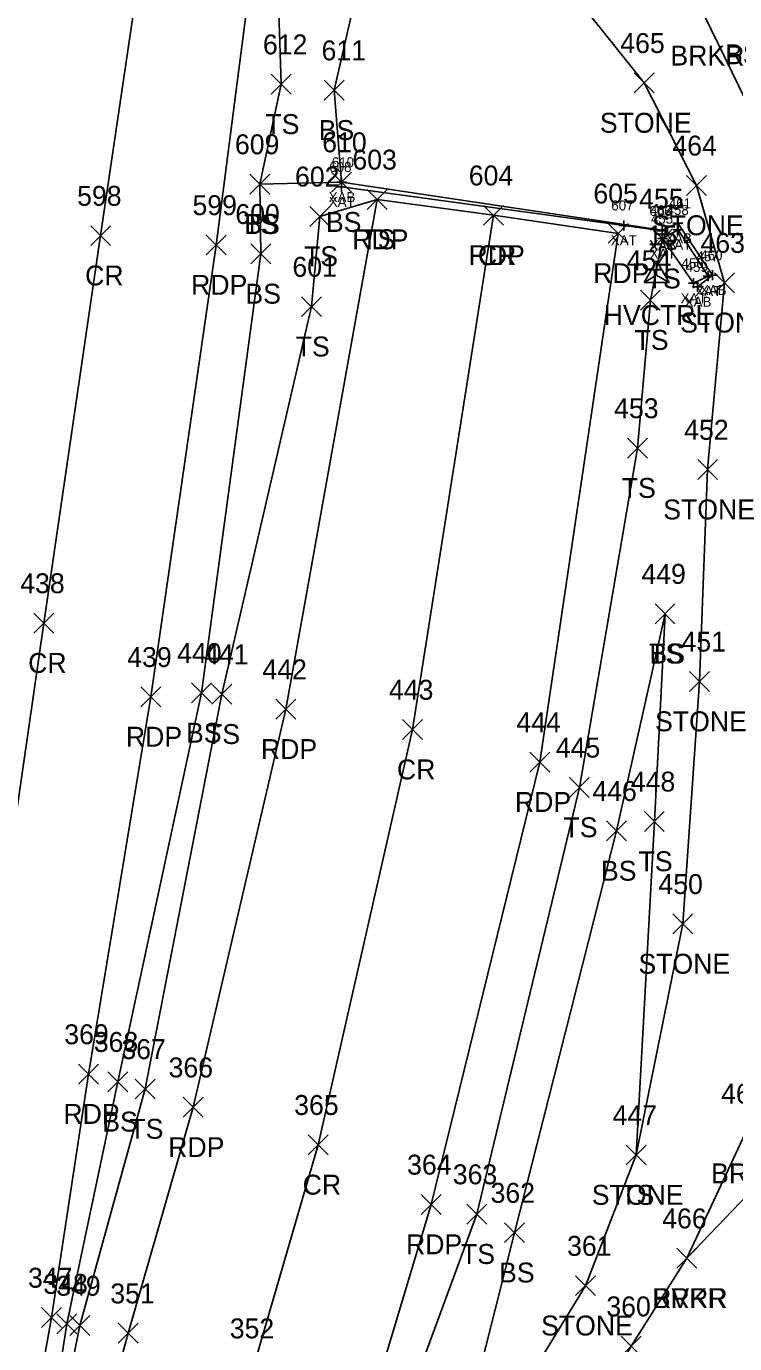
# Model space of a CAD drawing. Extents: x 1482574 to 1485769, y 580696 to 595649.
# Drawn here: x 1483649.6 to 1483720.7, y 584271.3 to 584403.6 of the extents above; entities that cross this region are included whole.
import ezdxf

# ---------------------------------------------------------------- set-up
doc = ezdxf.new("R2010")
doc.units = 0
for name, color, linetype in [('B_A', 7, 'Continuous'), ('B_I', 7, 'Continuous'), ('B_TIC', 7, 'Continuous'), ('BSUBM', 7, 'Continuous'), ('C_A', 7, 'Continuous'), ('C_I', 7, 'Continuous'), ('CPSM', 7, 'Continuous'), ('L_A', 7, 'Continuous'), ('L_I', 7, 'Continuous'), ('L_TIC', 7, 'Continuous'), ('LASF', 7, 'Continuous'), ('LAWE', 7, 'Continuous'), ('LELB', 7, 'Continuous'), ('LSOGP', 7, 'Continuous'), ('P_A', 7, 'Continuous'), ('P_I', 7, 'Continuous'), ('P_TIC', 7, 'Continuous'), ('PET', 7, 'Continuous'), ('PRC', 7, 'Continuous')]:
    doc.layers.add(name, color=color, linetype=linetype)

msp = doc.modelspace()

# ---------------------------------------------------------------- linework, layer by layer
at = {"layer": 'B_TIC'}
for p, q in [((1483681.21, 584387.96), (1483681.29, 584387.96)), ((1483681.23, 584387.48), (1483681.31, 584387.48)), ((1483709.55, 584383.62), (1483709.62, 584383.62)), ((1483713.39, 584383.14), (1483713.47, 584383.14)), ((1483713.4, 584383.07), (1483713.47, 584383.07)), ((1483714.99, 584383.83), (1483715.07, 584383.83)), ((1483715.03, 584383.17), (1483715.1, 584383.17)), ((1483715.03, 584383.17), (1483715.1, 584383.17)), ((1483713.46, 584382.29), (1483713.53, 584382.29)), ((1483713.46, 584382.29), (1483713.53, 584382.29)), ((1483716.55, 584377.81), (1483716.63, 584377.81)), ((1483718.04, 584378.52), (1483718.11, 584378.52)), ((1483718.48, 584378.62), (1483718.55, 584378.62)), ((1483716.95, 584377.45), (1483717.03, 584377.45))]:
    msp.add_line(p, q, dxfattribs=at)
for points in [[(1483681.21, 584387.46), (1483681.21, 584388.46)], [(1483680.71, 584387.96), (1483681.71, 584387.96)], [(1483680.73, 584387.48), (1483681.73, 584387.48)], [(1483681.23, 584386.98), (1483681.23, 584387.98)], [(1483714.99, 584383.33), (1483714.99, 584384.33)], [(1483709.04, 584383.62), (1483710.04, 584383.62)], [(1483709.54, 584383.12), (1483709.54, 584384.12)], [(1483712.89, 584383.14), (1483713.89, 584383.14)], [(1483712.89, 584383.07), (1483713.89, 584383.07)], [(1483713.39, 584382.64), (1483713.39, 584383.64)], [(1483713.39, 584382.57), (1483713.39, 584383.57)], [(1483714.49, 584383.83), (1483715.49, 584383.83)], [(1483714.52, 584383.17), (1483715.52, 584383.17)], [(1483714.52, 584383.17), (1483715.52, 584383.17)], [(1483715.02, 584382.67), (1483715.02, 584383.67)], [(1483715.02, 584382.67), (1483715.02, 584383.67)], [(1483712.95, 584382.29), (1483713.95, 584382.29)], [(1483712.95, 584382.29), (1483713.95, 584382.29)], [(1483713.45, 584381.79), (1483713.45, 584382.79)], [(1483713.45, 584381.79), (1483713.45, 584382.79)], [(1483718.03, 584378.02), (1483718.03, 584379.02)], [(1483718.47, 584378.12), (1483718.47, 584379.12)], [(1483716.05, 584377.81), (1483717.05, 584377.81)], [(1483716.55, 584377.31), (1483716.55, 584378.31)], [(1483716.95, 584376.95), (1483716.95, 584377.95)], [(1483717.53, 584378.52), (1483718.53, 584378.52)], [(1483717.97, 584378.62), (1483718.97, 584378.62)], [(1483716.45, 584377.45), (1483717.45, 584377.45)]]:
    msp.add_lwpolyline(points, dxfattribs=at)
at = {"layer": 'BSUBM'}
for points in [[(1483716.95, 584377.45), (1483718.47, 584378.62), (1483714.99, 584383.83), (1483713.39, 584383.14), (1483681.21, 584387.96)], [(1483713.39, 584383.07), (1483709.54, 584383.62), (1483681.23, 584387.48)], [(1483713.45, 584382.29), (1483716.55, 584377.81), (1483718.03, 584378.52), (1483715.02, 584383.17)], [(1483713.45, 584382.29), (1483715.02, 584383.17)]]:
    msp.add_lwpolyline(points, dxfattribs=at)
at = {"layer": 'CPSM'}
for p, q in [((1483711.6, 584377.89), (1483712.85, 584380.05)), ((1483714.1, 584377.89), (1483712.85, 584380.05)), ((1483712.85, 584378.61), (1483712.85, 584380.05)), ((1483711.6, 584377.89), (1483712.85, 584378.61)), ((1483711.6, 584377.89), (1483714.1, 584377.89)), ((1483712.85, 584378.61), (1483712.85, 584378.61)), ((1483712.85, 584378.61), (1483714.1, 584377.89))]:
    msp.add_line(p, q, dxfattribs=at)
at = {"layer": 'L_TIC'}
for points in [[(1483674.17, 584396.79), (1483676.17, 584398.79)], [(1483676.17, 584396.79), (1483674.17, 584398.79)], [(1483710.61, 584396.92), (1483712.61, 584398.92)], [(1483712.61, 584396.92), (1483710.61, 584398.92)], [(1483679.49, 584396.19), (1483681.49, 584398.19)], [(1483681.49, 584396.19), (1483679.49, 584398.19)], [(1483672.02, 584386.76), (1483674.02, 584388.76)], [(1483674.02, 584386.76), (1483672.02, 584388.76)], [(1483672.02, 584386.76), (1483674.02, 584388.76)], [(1483674.02, 584386.76), (1483672.02, 584388.76)], [(1483680.21, 584386.96), (1483682.21, 584388.96)], [(1483682.21, 584386.96), (1483680.21, 584388.96)], [(1483715.84, 584386.63), (1483717.84, 584388.63)], [(1483717.84, 584386.63), (1483715.84, 584388.63)], [(1483683.8, 584385.22), (1483685.8, 584387.22)], [(1483685.8, 584385.22), (1483683.8, 584387.22)], [(1483678.04, 584383.52), (1483680.04, 584385.52)], [(1483680.04, 584383.52), (1483678.04, 584385.52)], [(1483712.45, 584381.29), (1483714.45, 584383.29)], [(1483714.45, 584381.29), (1483712.45, 584383.29)], [(1483672.13, 584379.76), (1483674.13, 584381.76)], [(1483674.13, 584379.76), (1483672.13, 584381.76)], [(1483718.66, 584376.86), (1483720.66, 584378.86)], [(1483720.66, 584376.86), (1483718.66, 584378.86)], [(1483677.21, 584374.46), (1483679.21, 584376.46)], [(1483679.21, 584374.46), (1483677.21, 584376.46)], [(1483711.22, 584375.12), (1483713.22, 584377.12)], [(1483713.22, 584375.12), (1483711.22, 584377.12)], [(1483709.94, 584360.26), (1483711.94, 584362.26)], [(1483711.94, 584360.26), (1483709.94, 584362.26)], [(1483716.97, 584358.1), (1483718.97, 584360.1)], [(1483718.97, 584358.1), (1483716.97, 584360.1)], [(1483712.69, 584343.63), (1483714.69, 584345.63)], [(1483714.69, 584343.63), (1483712.69, 584345.63)], [(1483712.69, 584343.63), (1483714.69, 584345.63)], [(1483714.69, 584343.63), (1483712.69, 584345.63)], [(1483716.15, 584336.83), (1483718.15, 584338.83)], [(1483718.15, 584336.83), (1483716.15, 584338.83)], [(1483666.17, 584335.68), (1483668.17, 584337.68)], [(1483668.17, 584335.68), (1483666.17, 584337.68)], [(1483668.21, 584335.55), (1483670.21, 584337.55)], [(1483670.21, 584335.55), (1483668.21, 584337.55)], [(1483704.09, 584326.19), (1483706.09, 584328.19)], [(1483706.09, 584326.19), (1483704.09, 584328.19)], [(1483711.62, 584322.78), (1483713.62, 584324.78)], [(1483713.62, 584322.78), (1483711.62, 584324.78)], [(1483707.81, 584321.83), (1483709.81, 584323.83)], [(1483709.81, 584321.83), (1483707.81, 584323.83)], [(1483714.48, 584312.49), (1483716.48, 584314.49)], [(1483716.48, 584312.49), (1483714.48, 584314.49)], [(1483657.76, 584296.64), (1483659.76, 584298.64)], [(1483659.76, 584296.64), (1483657.76, 584298.64)], [(1483660.52, 584295.92), (1483662.52, 584297.92)], [(1483662.52, 584295.92), (1483660.52, 584297.92)], [(1483709.79, 584289.29), (1483711.79, 584291.29)], [(1483711.79, 584289.29), (1483709.79, 584291.29)], [(1483709.79, 584289.29), (1483711.79, 584291.29)], [(1483711.79, 584289.29), (1483709.79, 584291.29)], [(1483693.8, 584283.35), (1483695.8, 584285.35)], [(1483695.8, 584283.35), (1483693.8, 584285.35)], [(1483697.59, 584281.49), (1483699.59, 584283.49)], [(1483699.59, 584281.49), (1483697.59, 584283.49)], [(1483714.87, 584278.92), (1483716.87, 584280.92)], [(1483716.87, 584278.92), (1483714.87, 584280.92)], [(1483714.87, 584278.92), (1483716.87, 584280.92)], [(1483716.87, 584278.92), (1483714.87, 584280.92)], [(1483704.7, 584276.17), (1483706.7, 584278.17)], [(1483706.7, 584276.17), (1483704.7, 584278.17)], [(1483652.65, 584272.35), (1483654.65, 584274.35)], [(1483654.65, 584272.35), (1483652.65, 584274.35)], [(1483653.95, 584272.16), (1483655.95, 584274.16)], [(1483655.95, 584272.16), (1483653.95, 584274.16)], [(1483709.3, 584270.09), (1483711.3, 584272.09)], [(1483711.3, 584270.09), (1483709.3, 584272.09)]]:
    msp.add_lwpolyline(points, dxfattribs=at)
at = {"layer": 'LASF'}
msp.add_lwpolyline([(1483671.48, 584047.54), (1483666.41, 584073.49), (1483662.71, 584087.1), (1483662.98, 584100.25), (1483663.82, 584110.32), (1483667.82, 584142.41), (1483670.21, 584153.21), (1483678.11, 584183), (1483681.32, 584212.31), (1483683.05, 584233.78), (1483685.51, 584245.05), (1483696.78, 584262.57), (1483705.7, 584277.17), (1483710.79, 584290.29), (1483715.48, 584313.49), (1483717.15, 584337.83), (1483717.97, 584359.1), (1483719.66, 584377.86), (1483716.84, 584387.63), (1483711.61, 584397.92), (1483702.45, 584409.36), (1483691.17, 584424.34), (1483688.63, 584428.24), (1483691.21, 584429.95)], dxfattribs=at)
at = {"layer": 'LAWE'}
for points in [[(1483715.87, 584279.92), (1483721.73, 584292.45), (1483725.76, 584318.17), (1483724.21, 584342.61), (1483727.69, 584367.24), (1483727.2, 584380.42), (1483723.89, 584391.9), (1483717.64, 584404.67), (1483712.95, 584410.16), (1483708.32, 584416.34), (1483698.69, 584427.07), (1483692.24, 584434.35), (1483685.66, 584442.9), (1483682.43, 584443.65), (1483683.31, 584445.86), (1483682.67, 584453.84), (1483683.26, 584456.1)], [(1483682.09, 584047.37), (1483679.01, 584062.67), (1483675.83, 584076.1), (1483673.01, 584093.17), (1483673.93, 584111.51), (1483679.64, 584143.96), (1483684.39, 584184.99), (1483689.2, 584212.44), (1483691.45, 584231.01), (1483699.73, 584252.81), (1483710.3, 584271.09), (1483715.87, 584279.92), (1483724.32, 584288.73), (1483732.24, 584294.29), (1483734.05, 584295.82), (1483747.44, 584305.84), (1483760.72, 584319.04), (1483775.88, 584327.57)]]:
    msp.add_lwpolyline(points, dxfattribs=at)
at = {"layer": 'LELB'}
for points in [[(1483673.02, 584387.76), (1483675.17, 584397.79), (1483674.79, 584409.22), (1483675.92, 584416.37), (1483679.19, 584435.09), (1483685.03, 584437.58)], [(1483645.22, 584230.89), (1483649.14, 584244.14), (1483653.65, 584273.35), (1483658.76, 584297.64), (1483667.17, 584336.68), (1483673.13, 584380.76), (1483673.02, 584387.76), (1483681.21, 584387.96), (1483680.49, 584397.19), (1483684.25, 584413.71)], [(1483649.14, 584244.14), (1483654.95, 584273.16), (1483661.52, 584296.92), (1483669.21, 584336.55), (1483678.21, 584375.46), (1483679.04, 584384.52), (1483684.8, 584386.22)], [(1483609.7, 583968.11), (1483614.54, 583983.93), (1483615.47, 583999.91), (1483618.2, 584010.03), (1483620.48, 584023), (1483628.04, 584045.27), (1483636.71, 584078.69), (1483645.46, 584112.42), (1483655.7, 584143.54), (1483665.33, 584182.72), (1483668.64, 584191.09), (1483674.48, 584213.68), (1483679.56, 584233.01), (1483687.36, 584264.16), (1483694.8, 584284.35), (1483705.09, 584327.19), (1483710.94, 584361.26), (1483712.22, 584376.12), (1483713.45, 584382.29)], [(1483685.51, 584245.05), (1483693.77, 584263.36), (1483698.59, 584282.49), (1483708.81, 584322.83), (1483713.69, 584344.63)], [(1483710.79, 584290.29), (1483712.62, 584323.78), (1483713.69, 584344.63)]]:
    msp.add_lwpolyline(points, dxfattribs=at)
at = {"layer": 'LSOGP'}
msp.add_lwpolyline([(1483747.81, 584791.11), (1483748.47, 584752.35), (1483747.92, 584706.63), (1483751.97, 584663.44), (1483757.3, 584599.14), (1483767.37, 584572.22), (1483769.91, 584551.9), (1483779.54, 584515.98), (1483785.99, 584499.63), (1483792.76, 584482.21), (1483793.92, 584429.3), (1483785.14, 584396.21), (1483771.39, 584371.37), (1483766.68, 584350.58), (1483773.24, 584329.92), (1483775.88, 584327.57), (1483760.72, 584319.04), (1483747.44, 584305.84), (1483734.05, 584295.82), (1483732.24, 584294.29), (1483724.32, 584288.73), (1483715.87, 584279.92), (1483710.3, 584271.09)], dxfattribs=at)
at = {"layer": 'P_TIC'}
for points in [[(1483683.8, 584385.22), (1483685.8, 584387.22)], [(1483685.8, 584385.22), (1483683.8, 584387.22)], [(1483695.48, 584383.63), (1483697.48, 584385.63)], [(1483697.48, 584383.63), (1483695.48, 584385.63)], [(1483695.48, 584383.63), (1483697.48, 584385.63)], [(1483697.48, 584383.63), (1483695.48, 584385.63)], [(1483656.04, 584381.59), (1483658.04, 584383.59)], [(1483658.04, 584381.59), (1483656.04, 584383.59)], [(1483707.99, 584381.82), (1483709.99, 584383.82)], [(1483709.99, 584381.82), (1483707.99, 584383.82)], [(1483707.99, 584381.82), (1483709.99, 584383.82)], [(1483709.99, 584381.82), (1483707.99, 584383.82)], [(1483667.63, 584380.65), (1483669.63, 584382.65)], [(1483669.63, 584380.65), (1483667.63, 584382.65)], [(1483650.33, 584342.69), (1483652.33, 584344.69)], [(1483652.33, 584342.69), (1483650.33, 584344.69)], [(1483661.08, 584335.28), (1483663.08, 584337.28)], [(1483663.08, 584335.28), (1483661.08, 584337.28)], [(1483674.64, 584334.04), (1483676.64, 584336.04)], [(1483676.64, 584334.04), (1483674.64, 584336.04)], [(1483687.34, 584332), (1483689.34, 584334)], [(1483689.34, 584332), (1483687.34, 584334)], [(1483700.13, 584328.73), (1483702.13, 584330.73)], [(1483702.13, 584328.73), (1483700.13, 584330.73)], [(1483654.81, 584297.41), (1483656.81, 584299.41)], [(1483656.81, 584297.41), (1483654.81, 584299.41)], [(1483665.33, 584294.08), (1483667.33, 584296.08)], [(1483667.33, 584294.08), (1483665.33, 584296.08)], [(1483677.88, 584290.31), (1483679.88, 584292.31)], [(1483679.88, 584290.31), (1483677.88, 584292.31)], [(1483689.21, 584284.32), (1483691.21, 584286.32)], [(1483691.21, 584284.32), (1483689.21, 584286.32)], [(1483651.12, 584272.97), (1483653.12, 584274.97)], [(1483653.12, 584272.97), (1483651.12, 584274.97)], [(1483658.8, 584271.39), (1483660.8, 584273.39)], [(1483660.8, 584271.39), (1483658.8, 584273.39)]]:
    msp.add_lwpolyline(points, dxfattribs=at)
at = {"layer": 'PET'}
for points in [[(1483647.15, 584246.07), (1483652.12, 584273.97), (1483655.81, 584298.41), (1483662.08, 584336.28), (1483668.63, 584381.65), (1483673.21, 584417.17), (1483676.95, 584449.39), (1483685.13, 584506.85), (1483688.62, 584539.16), (1483690.51, 584562.4), (1483689.87, 584577.41), (1483687.03, 584596.3), (1483683.38, 584631.91), (1483681.39, 584667.04), (1483680.1, 584704.07), (1483680.2, 584748.58), (1483679.79, 584793.53), (1483679.21, 584850.64), (1483677.2, 584902.59), (1483672.32, 584970.6)], [(1483581.83, 583972.99), (1483588.38, 584007.28), (1483591.08, 584021.15), (1483598.25, 584047.59), (1483606.6, 584077.17), (1483615.66, 584112.76), (1483626.75, 584151.48), (1483639.2, 584196.36), (1483648.5, 584230.6), (1483659.8, 584272.39), (1483666.33, 584295.08), (1483675.64, 584335.04), (1483684.8, 584386.22), (1483696.48, 584384.63), (1483708.99, 584382.82)], [(1483606.55, 583968.55), (1483613.49, 584003.98), (1483618.43, 584023.3), (1483624.77, 584045.54), (1483634.53, 584079.05), (1483643.94, 584116.41), (1483652.44, 584144.5), (1483663.26, 584189.19), (1483675.01, 584230.16), (1483684.23, 584265.33), (1483690.21, 584285.32), (1483701.13, 584329.73), (1483708.99, 584382.82)]]:
    msp.add_lwpolyline(points, dxfattribs=at)
at = {"layer": 'PRC'}
for points in [[(1483620.6, 584139.06), (1483622.76, 584151.25), (1483629.8, 584198.38), (1483635.34, 584238.33), (1483640.98, 584275.02), (1483645.1, 584300.76), (1483651.33, 584343.69), (1483657.04, 584382.59), (1483662.41, 584419.09), (1483666.56, 584457.85), (1483673.34, 584508.06), (1483676.92, 584541.04), (1483679.4, 584571.58), (1483681.28, 584596.25), (1483683.38, 584631.91)], [(1483594.14, 583970.96), (1483600.75, 584006.37), (1483610.42, 584043.26), (1483619.21, 584075.32), (1483628.72, 584109.95), (1483639.31, 584148.68), (1483651.07, 584192.24), (1483662.56, 584233.23), (1483672.36, 584268.88), (1483678.88, 584291.31), (1483688.34, 584333), (1483696.48, 584384.63)]]:
    msp.add_lwpolyline(points, dxfattribs=at)

# ---------------------------------------------------------------- texts
at = {"layer": 'B_A'}
for s, p in [('XAB', (1483679.93, 584385.96)), ('XAT', (1483679.94, 584385.48)), ('XAT', (1483708.25, 584381.62)), ('XAT', (1483712.1, 584381.07)), ('XAB', (1483712.11, 584381.14)), ('XAB', (1483713.71, 584381.83)), ('XAT', (1483713.73, 584381.17)), ('XAT', (1483713.73, 584381.17)), ('XAT', (1483712.16, 584380.29)), ('XAT', (1483712.16, 584380.29)), ('XAB', (1483717.19, 584376.62)), ('XAT', (1483715.26, 584375.81)), ('XAB', (1483715.67, 584375.45)), ('XAT', (1483716.74, 584376.52))]:
    msp.add_text(s, height=1, dxfattribs=at).set_placement(p)
at = {"layer": 'B_I'}
for s, p in [('608', (1483679.99, 584388.98)), ('610', (1483680.24, 584389.46)), ('607', (1483708.3, 584385.12)), ('606', (1483712.12, 584384.57)), ('462', (1483712.18, 584384.64)), ('458', (1483713.84, 584384.67)), ('458', (1483713.84, 584384.67)), ('461', (1483714.07, 584385.33)), ('455', (1483712.27, 584383.79)), ('455', (1483712.27, 584383.79)), ('456', (1483715.34, 584379.31)), ('457', (1483716.85, 584380.02)), ('460', (1483717.23, 584380.12)), ('459', (1483715.76, 584378.95))]:
    msp.add_text(s, height=1, dxfattribs=at).set_placement(p)
at = {"layer": 'C_A'}
msp.add_text('HVCTRL', height=2, dxfattribs=at).set_placement((1483707.54, 584373.61))
at = {"layer": 'C_I'}
msp.add_text('15', height=2, dxfattribs=at).set_placement((1483711.95, 584381.61))
at = {"layer": 'L_A'}
for s, p in [('BRKR', (1483714.23, 584399.67)), ('BS', (1483719.72, 584399.8)), ('TS', (1483673.58, 584392.79)), ('STONE', (1483707.15, 584392.92)), ('BS', (1483678.93, 584392.19)), ('TS', (1483671.43, 584382.76)), ('BS', (1483671.46, 584382.76)), ('BS', (1483679.65, 584382.96)), ('STONE', (1483712.38, 584382.63)), ('TS', (1483683.21, 584381.22)), ('TS', (1483677.45, 584379.52)), ('TS', (1483711.86, 584377.29)), ('BS', (1483671.57, 584375.76)), ('STONE', (1483715.21, 584372.86)), ('TS', (1483676.62, 584370.46)), ('TS', (1483710.63, 584371.12)), ('TS', (1483709.35, 584356.26)), ('STONE', (1483713.51, 584354.1)), ('TS', (1483712.1, 584339.63)), ('BS', (1483712.13, 584339.63)), ('STONE', (1483712.69, 584332.83)), ('BS', (1483665.61, 584331.68)), ('TS', (1483667.62, 584331.55)), ('TS', (1483703.5, 584322.19)), ('TS', (1483711.03, 584318.78)), ('BS', (1483707.26, 584317.83)), ('STONE', (1483711.02, 584308.49)), ('BS', (1483657.2, 584292.64)), ('TS', (1483659.93, 584291.92)), ('BRKR', (1483718.32, 584287.45)), ('STONE', (1483706.34, 584285.29)), ('TS', (1483709.2, 584285.29)), ('TS', (1483693.21, 584279.35)), ('BS', (1483697.03, 584277.49)), ('RVRR', (1483712.39, 584274.92)), ('BRKR', (1483712.46, 584274.92)), ('STONE', (1483701.25, 584272.17))]:
    msp.add_text(s, height=2, dxfattribs=at).set_placement(p)
at = {"layer": 'L_I'}
for s, p in [('612', (1483673.33, 584400.79)), ('465', (1483709.2, 584400.92)), ('611', (1483679.21, 584400.19)), ('609', (1483670.52, 584390.76)), ('609', (1483670.52, 584390.76)), ('610', (1483679.28, 584390.96)), ('464', (1483714.43, 584390.63)), ('603', (1483682.31, 584389.22)), ('602', (1483676.55, 584387.52)), ('455', (1483711.09, 584385.29)), ('600', (1483670.56, 584383.76)), ('463', (1483717.25, 584380.86)), ('601', (1483676.29, 584378.46)), ('454', (1483709.86, 584379.12)), ('453', (1483708.58, 584364.26)), ('452', (1483715.61, 584362.1)), ('449', (1483711.32, 584347.63)), ('449', (1483711.32, 584347.63)), ('451', (1483715.35, 584340.83)), ('440', (1483664.72, 584339.68)), ('441', (1483667.42, 584339.55)), ('445', (1483702.73, 584330.19)), ('448', (1483710.26, 584326.78)), ('446', (1483706.4, 584325.83)), ('450', (1483713.03, 584316.49)), ('368', (1483656.35, 584300.64)), ('367', (1483659.12, 584299.92)), ('468', (1483719.32, 584295.45)), ('447', (1483708.43, 584293.29)), ('447', (1483708.43, 584293.29)), ('363', (1483692.39, 584287.35)), ('362', (1483696.18, 584285.49)), ('466', (1483713.41, 584282.92)), ('466', (1483713.41, 584282.92)), ('361', (1483703.86, 584280.17)), ('348', (1483651.29, 584276.35)), ('349', (1483652.58, 584276.16)), ('360', (1483707.8, 584274.09))]:
    msp.add_text(s, height=2, dxfattribs=at).set_placement(p)
at = {"layer": 'P_A'}
for s, p in [('RDP', (1483682.29, 584381.22)), ('RDP', (1483693.97, 584379.63)), ('CR', (1483694.91, 584379.63)), ('CR', (1483655.48, 584377.59)), ('RDP', (1483706.48, 584377.82)), ('RDP', (1483706.48, 584377.82)), ('RDP', (1483666.12, 584376.65)), ('CR', (1483649.76, 584338.69)), ('RDP', (1483659.57, 584331.28)), ('RDP', (1483673.13, 584330.04)), ('CR', (1483686.78, 584328)), ('RDP', (1483698.62, 584324.73)), ('RDP', (1483653.3, 584293.41)), ('RDP', (1483663.82, 584290.08)), ('CR', (1483677.32, 584286.31)), ('RDP', (1483687.69, 584280.32))]:
    msp.add_text(s, height=2, dxfattribs=at).set_placement(p)
at = {"layer": 'P_I'}
for s, p in [('603', (1483682.31, 584389.22)), ('604', (1483693.99, 584387.63)), ('604', (1483693.99, 584387.63)), ('598', (1483654.68, 584385.59)), ('605', (1483706.5, 584385.82)), ('605', (1483706.5, 584385.82)), ('599', (1483666.26, 584384.65)), ('438', (1483648.97, 584346.69)), ('439', (1483659.71, 584339.28)), ('442', (1483673.28, 584338.04)), ('443', (1483685.98, 584336)), ('444', (1483698.77, 584332.73)), ('369', (1483653.39, 584301.41)), ('366', (1483663.86, 584298.08)), ('365', (1483676.47, 584294.31)), ('364', (1483687.8, 584288.32)), ('347', (1483649.75, 584276.97)), ('351', (1483658.01, 584275.39)), ('352', (1483670, 584271.88))]:
    msp.add_text(s, height=2, dxfattribs=at).set_placement(p)

doc.saveas('drawing.dxf')
